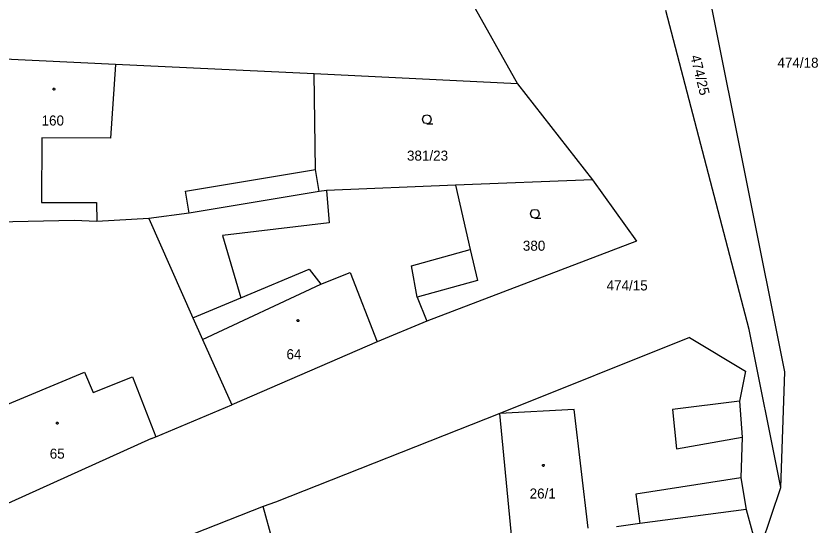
# Model space of a CAD drawing. Extents: x -757994 to -755874, y -1047691 to -1046119.
# Drawn here: x -757541.1 to -757473.3, y -1047119.5 to -1047076.3 of the extents above; entities that cross this region are included whole.
import ezdxf

# ---------------------------------------------------------------- set-up
doc = ezdxf.new("R2010")
doc.units = 0
doc.layers.add('katastrální mapa', color=7, linetype='Continuous')

msp = doc.modelspace()

# ---------------------------------------------------------------- linework, layer by layer
at = {"layer": 'katastrální mapa'}
for p, q in [((-757476.13, -1047106.41), (-757483.46, -1047069.81)), ((-757503.51, -1047073.52), (-757498.75, -1047082.05)), ((-757479.15, -1047102.83), (-757486.2, -1047075.85)), ((-757532.72, -1047080.42), (-757542.75, -1047079.94)), ((-757532.72, -1047080.42), (-757533.15, -1047086.66)), ((-757515.93, -1047081.23), (-757532.72, -1047080.42)), ((-757498.75, -1047082.05), (-757515.93, -1047081.23)), ((-757515.81, -1047089.31), (-757515.93, -1047081.23)), ((-757498.75, -1047082.05), (-757492.39, -1047090.17)), ((-757538.95, -1047086.64), (-757538.97, -1047092.09)), ((-757533.15, -1047086.66), (-757538.95, -1047086.64)), ((-757526.81, -1047091.13), (-757515.81, -1047089.31)), ((-757515.5, -1047091.18), (-757515.81, -1047089.31)), ((-757503.98, -1047090.64), (-757514.88, -1047091.08)), ((-757492.39, -1047090.17), (-757503.98, -1047090.64)), ((-757503.98, -1047090.64), (-757502.75, -1047096.08)), ((-757492.39, -1047090.17), (-757488.67, -1047095.38)), ((-757526.5, -1047093.01), (-757526.81, -1047091.13)), ((-757515.5, -1047091.18), (-757526.5, -1047093.01)), ((-757514.88, -1047091.08), (-757515.5, -1047091.18)), ((-757514.88, -1047091.08), (-757514.67, -1047093.83)), ((-757538.97, -1047092.09), (-757534.32, -1047092.11)), ((-757534.32, -1047092.11), (-757534.3, -1047093.7)), ((-757526.5, -1047093.01), (-757529.9, -1047093.45)), ((-757536.21, -1047093.62), (-757543.09, -1047093.78)), ((-757534.3, -1047093.7), (-757536.21, -1047093.62)), ((-757529.9, -1047093.45), (-757534.3, -1047093.7)), ((-757529.9, -1047093.45), (-757526.19, -1047101.85)), ((-757514.67, -1047093.83), (-757523.68, -1047094.88)), ((-757523.68, -1047094.88), (-757522.13, -1047100.15)), ((-757488.67, -1047095.38), (-757506.4, -1047102.14)), ((-757507.69, -1047097.45), (-757502.75, -1047096.08)), ((-757502.75, -1047096.08), (-757502.13, -1047098.7)), ((-757507.23, -1047100.1), (-757507.69, -1047097.45)), ((-757522.13, -1047100.15), (-757516.34, -1047097.73)), ((-757516.34, -1047097.73), (-757515.37, -1047099.02)), ((-757515.37, -1047099.02), (-757512.88, -1047098.03)), ((-757512.88, -1047098.03), (-757510.6, -1047103.89)), ((-757502.13, -1047098.7), (-757507.23, -1047100.1)), ((-757525.37, -1047103.69), (-757515.37, -1047099.02)), ((-757526.19, -1047101.85), (-757522.13, -1047100.15)), ((-757507.23, -1047100.1), (-757506.4, -1047102.14)), ((-757526.19, -1047101.85), (-757525.37, -1047103.69)), ((-757506.4, -1047102.14), (-757510.6, -1047103.89)), ((-757476.47, -1047116.22), (-757479.15, -1047102.83)), ((-757484.21, -1047103.52), (-757500.23, -1047109.94)), ((-757484.21, -1047103.52), (-757479.48, -1047106.38)), ((-757525.37, -1047103.69), (-757522.89, -1047109.21)), ((-757510.6, -1047103.89), (-757522.89, -1047109.21)), ((-757542.96, -1047109.64), (-757535.34, -1047106.44)), ((-757535.34, -1047106.44), (-757534.62, -1047108.18)), ((-757534.62, -1047108.18), (-757531.3, -1047106.84)), ((-757531.3, -1047106.84), (-757529.31, -1047111.91)), ((-757479.48, -1047106.38), (-757479.98, -1047108.91)), ((-757476.47, -1047116.22), (-757476.13, -1047106.41)), ((-757479.98, -1047108.91), (-757485.63, -1047109.62)), ((-757479.98, -1047108.91), (-757479.76, -1047111.94)), ((-757529.31, -1047111.91), (-757522.89, -1047109.21)), ((-757493.94, -1047109.62), (-757500.23, -1047109.94)), ((-757492.76, -1047119.64), (-757493.94, -1047109.62)), ((-757485.63, -1047109.62), (-757485.31, -1047112.94)), ((-757500.23, -1047109.94), (-757519.19, -1047117.44)), ((-757499.19, -1047120.79), (-757500.23, -1047109.94)), ((-757529.67, -1047112.06), (-757546.05, -1047119.45)), ((-757529.67, -1047112.06), (-757529.31, -1047111.91)), ((-757485.31, -1047112.94), (-757479.76, -1047111.94)), ((-757479.76, -1047111.94), (-757479.87, -1047115.39)), ((-757479.87, -1047115.39), (-757488.74, -1047116.78)), ((-757479.87, -1047115.39), (-757479.42, -1047118.08)), ((-757478.33, -1047121.66), (-757476.47, -1047116.22)), ((-757488.74, -1047116.78), (-757488.39, -1047119.25)), ((-757520.24, -1047117.82), (-757527.17, -1047120.55)), ((-757519.19, -1047117.44), (-757520.24, -1047117.82)), ((-757519.48, -1047120.57), (-757520.24, -1047117.82)), ((-757479.42, -1047118.08), (-757488.39, -1047119.25)), ((-757479.42, -1047118.08), (-757478.66, -1047120.87)), ((-757488.39, -1047119.25), (-757490.38, -1047119.52))]:
    msp.add_line(p, q, dxfattribs=at)
for points in [[(-757537.93, -1047082.425), (-757537.88, -1047082.435), (-757537.855, -1047082.48), (-757537.845, -1047082.51), (-757537.855, -1047082.555), (-757537.895, -1047082.59), (-757537.93, -1047082.595), (-757537.975, -1047082.58), (-757538.005, -1047082.55), (-757538.015, -1047082.51), (-757538.005, -1047082.465), (-757537.965, -1047082.43)], [(-757517.3, -1047102.005), (-757517.25, -1047102.015), (-757517.225, -1047102.06), (-757517.215, -1047102.09), (-757517.225, -1047102.135), (-757517.265, -1047102.17), (-757517.3, -1047102.175), (-757517.345, -1047102.16), (-757517.375, -1047102.13), (-757517.385, -1047102.09), (-757517.375, -1047102.045), (-757517.335, -1047102.01)], [(-757537.65, -1047110.675), (-757537.6, -1047110.685), (-757537.575, -1047110.73), (-757537.565, -1047110.76), (-757537.575, -1047110.805), (-757537.615, -1047110.84), (-757537.65, -1047110.845), (-757537.695, -1047110.83), (-757537.725, -1047110.8), (-757537.735, -1047110.76), (-757537.725, -1047110.715), (-757537.685, -1047110.68)], [(-757496.55, -1047114.255), (-757496.5, -1047114.265), (-757496.475, -1047114.31), (-757496.465, -1047114.34), (-757496.475, -1047114.385), (-757496.515, -1047114.42), (-757496.55, -1047114.425), (-757496.595, -1047114.41), (-757496.625, -1047114.38), (-757496.635, -1047114.34), (-757496.625, -1047114.295), (-757496.585, -1047114.26)]]:
    msp.add_lwpolyline(points, close=True, dxfattribs=at)
for points in [[(-757506.4, -1047085.43), (-757506.59, -1047085.38), (-757506.725, -1047085.245), (-757506.775, -1047085.06), (-757506.725, -1047084.875), (-757506.59, -1047084.74), (-757506.405, -1047084.69), (-757506.22, -1047084.74), (-757506.085, -1047084.875), (-757506.035, -1047085.065), (-757506.085, -1047085.255), (-757506.22, -1047085.39), (-757506.41, -1047085.44), (-757505.91, -1047085.44)], [(-757497.27, -1047093.42), (-757497.46, -1047093.37), (-757497.595, -1047093.235), (-757497.645, -1047093.05), (-757497.595, -1047092.865), (-757497.46, -1047092.73), (-757497.275, -1047092.68), (-757497.09, -1047092.73), (-757496.955, -1047092.865), (-757496.905, -1047093.055), (-757496.955, -1047093.245), (-757497.09, -1047093.38), (-757497.28, -1047093.43), (-757496.78, -1047093.43)]]:
    msp.add_lwpolyline(points, dxfattribs=at)

# ---------------------------------------------------------------- texts
msp.add_text('474/25', height=0.85, rotation=283.90059, dxfattribs=at).set_placement((-757484.135, -1047079.73))
for s, p in [('474/18', (-757476.767, -1047080.7)), ('160', (-757538.976, -1047085.59)), ('381/23', (-757508.084, -1047088.56)), ('380', (-757498.287, -1047096.18)), ('474/15', (-757491.211, -1047099.54)), ('64', (-757518.272, -1047105.36)), ('65', (-757538.286, -1047113.77)), ('26/1', (-757497.715, -1047117.14))]:
    msp.add_text(s, height=0.85, dxfattribs=at).set_placement(p)

doc.saveas('drawing.dxf')
